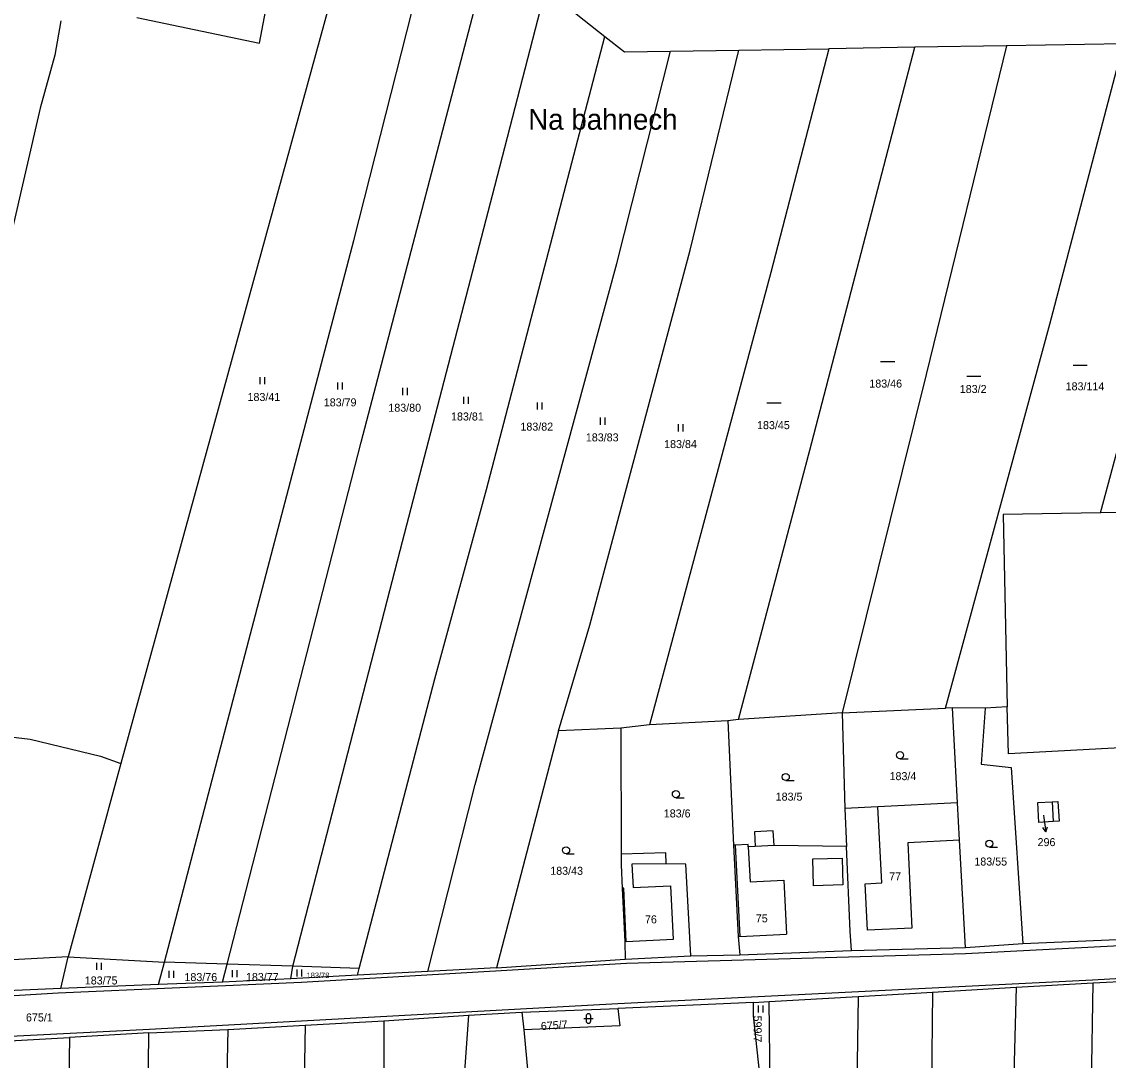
# Model space of a CAD drawing. Extents: x -7483133 to -743907, y -11317770 to -1129777.
# Drawn here: x -747054.3 to -746823.4, y -1132299.2 to -1132078.7 of the extents above; entities that cross this region are included whole.
import ezdxf

# ---------------------------------------------------------------- set-up
doc = ezdxf.new("R2010")
doc.units = 0
for name, color, linetype in [('Hranice parcel', 7, 'Continuous'), ('Parcelní čísla', 7, 'Continuous'), ('Pop  PČ popisy', 7, 'Continuous'), ('Vnitřní kresba', 7, 'Continuous'), ('Značky kultur', 7, 'Continuous')]:
    doc.layers.add(name, color=color, linetype=linetype)

msp = doc.modelspace()

# ---------------------------------------------------------------- linework, layer by layer
at = {"layer": 'Hranice parcel'}
for p, q in [((-746942.98, -1132071.88), (-746930.38, -1132081.81)), ((-746820.24, -1132083.39), (-746845.06, -1132083.8)), ((-746825.13, -1132182.99), (-746798.2, -1132083.02)), ((-746916.47, -1132084.95), (-746901.96, -1132084.72)), ((-746901.96, -1132084.72), (-746882.82, -1132084.41)), ((-746864.54, -1132084.11), (-746882.82, -1132084.41)), ((-746845.06, -1132083.8), (-746864.54, -1132084.11)), ((-746805.63, -1132182.7), (-746825.13, -1132182.99)), ((-746856.57, -1132224.4), (-746858.02, -1132224.47)), ((-746849.62, -1132224.47), (-746856.57, -1132224.4)), ((-746855.47, -1132244.6), (-746856.57, -1132224.4)), ((-746844.91, -1132224.19), (-746849.62, -1132224.47)), ((-746879.98, -1132225.48), (-746902.04, -1132226.9)), ((-746879.98, -1132225.48), (-746858.02, -1132224.47)), ((-746879.98, -1132225.48), (-746879.44, -1132245.79)), ((-746927.02, -1132228.69), (-746940.23, -1132229.26)), ((-746920.89, -1132228), (-746927.02, -1132228.69)), ((-746927.02, -1132228.69), (-746926.95, -1132255.46)), ((-746904.25, -1132227.12), (-746920.89, -1132228)), ((-746902.04, -1132226.9), (-746904.25, -1132227.12)), ((-746904.25, -1132227.12), (-746903.04, -1132253.55)), ((-746940.23, -1132229.26), (-746953.39, -1132279.59)), ((-747033.2, -1132236.24), (-747044.43, -1132277.24)), ((-746879.44, -1132245.79), (-746879.09, -1132253.81)), ((-746903.04, -1132253.55), (-746902.06, -1132272.95)), ((-746879.09, -1132253.81), (-746894.45, -1132253.61)), ((-746926.95, -1132255.46), (-746926.94, -1132257.7)), ((-746841.63, -1132274.45), (-746801.64, -1132272.79)), ((-746926.15, -1132274.1), (-746926.09, -1132277.74)), ((-746902.06, -1132272.95), (-746901.75, -1132276.88)), ((-746853.79, -1132275.31), (-746841.63, -1132274.45)), ((-747046, -1132283.98), (-747044.43, -1132277.24)), ((-747044.43, -1132277.24), (-747023.94, -1132278.4)), ((-746926.09, -1132277.74), (-746912.17, -1132277.09)), ((-746912.17, -1132277.09), (-746901.75, -1132276.88)), ((-746901.75, -1132276.88), (-746877.98, -1132275.95)), ((-746877.98, -1132275.95), (-746853.79, -1132275.31)), ((-747025.21, -1132283.12), (-747023.94, -1132278.4)), ((-747010.67, -1132278.83), (-747023.94, -1132278.4)), ((-747011.61, -1132282.68), (-747010.67, -1132278.83)), ((-746996.68, -1132279.26), (-747010.67, -1132278.83)), ((-746997.1, -1132281.91), (-746996.68, -1132279.26)), ((-746982.63, -1132279.76), (-746996.68, -1132279.26)), ((-746982.92, -1132281.16), (-746982.63, -1132279.76)), ((-746953.39, -1132279.59), (-746968.03, -1132280.37)), ((-746953.39, -1132279.59), (-746926.09, -1132277.74)), ((-746997.1, -1132281.91), (-747011.61, -1132282.68)), ((-746982.92, -1132281.16), (-746997.1, -1132281.91)), ((-746968.03, -1132280.37), (-746982.92, -1132281.16)), ((-746826.69, -1132282.8), (-746790.54, -1132280.83)), ((-747025.21, -1132283.12), (-747046, -1132283.98)), ((-747011.61, -1132282.68), (-747025.21, -1132283.12)), ((-746860.79, -1132284.76), (-746843.01, -1132283.74)), ((-746843.01, -1132283.74), (-746826.69, -1132282.8)), ((-746827.45, -1132331.11), (-746826.69, -1132282.8)), ((-746898.83, -1132286.94), (-746895.48, -1132286.75)), ((-746895.48, -1132286.75), (-746876.61, -1132285.67)), ((-746895.12, -1132323.92), (-746895.48, -1132286.75)), ((-746876.61, -1132285.67), (-746877.7, -1132367.03)), ((-746876.61, -1132285.67), (-746860.79, -1132284.76)), ((-746860.79, -1132284.76), (-746861.69, -1132364.09)), ((-746959.35, -1132289.69), (-746948.06, -1132289.05)), ((-746948.06, -1132289.05), (-746927.67, -1132288.23)), ((-746948.06, -1132289.05), (-746947.65, -1132292.79)), ((-746898.83, -1132286.94), (-746927.67, -1132288.23)), ((-746994.07, -1132291.76), (-746977.35, -1132290.83)), ((-746977.35, -1132290.83), (-746959.35, -1132289.69)), ((-747027.28, -1132293.41), (-747044.14, -1132294.41)), ((-747027.28, -1132293.41), (-747010.5, -1132292.69)), ((-747010.5, -1132292.69), (-746994.07, -1132291.76)), ((-747060.43, -1132295.27), (-747044.14, -1132294.41))]:
    msp.add_line(p, q, dxfattribs=at)
for points in [[(-747023.94, -1132278.4), (-747013.85, -1132239.65), (-746995.01, -1132168), (-746983.73, -1132125.17), (-746965.7, -1132053.97)], [(-746983.8, -1132056.28), (-747014.12, -1132166.6), (-747033.2, -1132236.24)], [(-747029.81, -1132077.77), (-747003.78, -1132083.21), (-746998.74, -1132056.7)], [(-747010.67, -1132278.83), (-746982.16, -1132168), (-746954.65, -1132062.68)], [(-746996.68, -1132279.26), (-746973.89, -1132190.98), (-746953.76, -1132113.62), (-746942.98, -1132071.88)], [(-747046.01, -1132078.5), (-747047.24, -1132085.76), (-747050.38, -1132097.04), (-747062.93, -1132151.14), (-747110.31, -1132131.58), (-747107.91, -1132120.57)], [(-746982.63, -1132279.76), (-746966.54, -1132218.25), (-746955.56, -1132178), (-746930.38, -1132081.81)], [(-746930.38, -1132081.81), (-746926.2, -1132085.11), (-746916.47, -1132084.95)], [(-746858.02, -1132224.47), (-746835.83, -1132142.89), (-746820.24, -1132083.39)], [(-746968.03, -1132280.37), (-746957.98, -1132240.67), (-746927.88, -1132130.04), (-746916.47, -1132084.95)], [(-746940.23, -1132229.26), (-746933.58, -1132206.84), (-746912.31, -1132127.19), (-746901.96, -1132084.72)], [(-746882.82, -1132084.41), (-746895.12, -1132131.95), (-746920.89, -1132228)], [(-746902.04, -1132226.9), (-746886.87, -1132169.67), (-746864.54, -1132084.11)], [(-746845.06, -1132083.8), (-746862.13, -1132153.61), (-746879.98, -1132225.48)], [(-746825.13, -1132182.99), (-746845.75, -1132183.3), (-746844.91, -1132224.19)], [(-746794.52, -1132231.47), (-746844.62, -1132234.18), (-746844.91, -1132224.19)], [(-747113.45, -1132281.67), (-747113.45, -1132260.04), (-747103.89, -1132261.04), (-747096.75, -1132225.79), (-747052.52, -1132231.07), (-747037.53, -1132234.64), (-747033.2, -1132236.24)], [(-746849.62, -1132224.47), (-746850.48, -1132236.32), (-746844.05, -1132237.04), (-746841.63, -1132274.45)], [(-746855.47, -1132244.6), (-746872.39, -1132245.44), (-746879.44, -1132245.79)], [(-746853.79, -1132275.31), (-746855.08, -1132252.52), (-746855.47, -1132244.6)], [(-746835.13, -1132248.54), (-746838.17, -1132248.72), (-746838.41, -1132244.5), (-746835.37, -1132244.32), (-746834.14, -1132244.25), (-746833.89, -1132248.47), (-746835.13, -1132248.54)], [(-746894.45, -1132253.61), (-746894.61, -1132250.52), (-746898.59, -1132250.72), (-746898.44, -1132253.81), (-746899.93, -1132253.89), (-746899.95, -1132253.39), (-746902.74, -1132253.53), (-746903.04, -1132253.55)], [(-746877.98, -1132275.95), (-746878.29, -1132271.82), (-746879.09, -1132253.81)], [(-746912.17, -1132277.09), (-746913.17, -1132257.6), (-746917.39, -1132257.53), (-746917.46, -1132255.18), (-746926.95, -1132255.46)], [(-746926.94, -1132257.7), (-746926.7, -1132262.67), (-746926.15, -1132274.1)], [(-747044.43, -1132277.24), (-747093.11, -1132279.88), (-747110.87, -1132281.31), (-747113.45, -1132281.67)], [(-747046, -1132283.98), (-747062.36, -1132284.69), (-747131.25, -1132289.37)], [(-746843.01, -1132283.74), (-746843.82, -1132312.84), (-746843.71, -1132331.14)], [(-746927.67, -1132288.23), (-746927.23, -1132291.94), (-746947.65, -1132292.79)], [(-746895.12, -1132323.92), (-746898.83, -1132289.8), (-746898.83, -1132286.94)], [(-746977.35, -1132290.83), (-746977.44, -1132319.92), (-746977.72, -1132367.88), (-746979.85, -1132443.55), (-746982.29, -1132553.18), (-746985.61, -1132669.47)], [(-746959.35, -1132289.69), (-746960.3, -1132302.64), (-746962.44, -1132400.99), (-746964.87, -1132537.18), (-746967.72, -1132646.53), (-746969.06, -1132674.89)], [(-747038.08, -1132742.64), (-747034.84, -1132678.24), (-747033.64, -1132597.08), (-747031.93, -1132533.05), (-747029.51, -1132463.38), (-747028.52, -1132416.99), (-747027.87, -1132347.05), (-747027.28, -1132293.41)], [(-747010.5, -1132292.69), (-747012.54, -1132389.31), (-747014.17, -1132454.62), (-747017.56, -1132654.05), (-747018.91, -1132685.59)], [(-746994.07, -1132291.76), (-746995.01, -1132343.27), (-746997.51, -1132474.32), (-747001.71, -1132657.34), (-747003.26, -1132672.11)], [(-746947.65, -1132292.79), (-746944.36, -1132327.78), (-746943.76, -1132327.73)], [(-747044.14, -1132294.41), (-747045.39, -1132378.05), (-747045.42, -1132402.53), (-747048.2, -1132503.11), (-747049.83, -1132575.85), (-747052.26, -1132674.28), (-747053.27, -1132717.53), (-747054.23, -1132745.27)]]:
    msp.add_lwpolyline(points, dxfattribs=at)
at = {"layer": 'Pop  PČ popisy'}
for p, q in [((-746837.2, -1132247.17), (-746837.11, -1132247.75)), ((-746836.69, -1132250.72), (-746837.33, -1132249.8)), ((-746837.11, -1132247.75), (-746836.69, -1132250.72)), ((-746836.69, -1132250.72), (-746836.34, -1132249.66))]:
    msp.add_line(p, q, dxfattribs=at)
at = {"layer": 'Vnitřní kresba'}
for p, q in [((-746835.37, -1132244.32), (-746835.13, -1132248.54)), ((-746871.59, -1132261.57), (-746872.39, -1132245.44)), ((-746902.74, -1132253.53), (-746901.76, -1132272.93)), ((-746899.93, -1132253.89), (-746899.55, -1132261.35)), ((-746894.45, -1132253.61), (-746898.44, -1132253.81)), ((-746855.08, -1132252.52), (-746866.06, -1132253.06)), ((-746866.06, -1132253.06), (-746865.16, -1132271.17)), ((-746886.2, -1132256.46), (-746879.99, -1132256.32)), ((-746886.05, -1132262.18), (-746886.2, -1132256.46)), ((-746879.99, -1132256.32), (-746879.84, -1132261.96)), ((-746917.39, -1132257.53), (-746924.65, -1132257.59)), ((-746924.65, -1132257.59), (-746924.41, -1132262.56)), ((-746899.55, -1132261.35), (-746892.39, -1132260.99)), ((-746892.39, -1132260.99), (-746891.81, -1132272.43)), ((-746926.4, -1132262.66), (-746926.7, -1132262.67)), ((-746925.85, -1132274.09), (-746926.4, -1132262.66)), ((-746924.41, -1132262.56), (-746916.46, -1132262.18)), ((-746916.46, -1132262.18), (-746915.91, -1132273.61)), ((-746879.84, -1132261.96), (-746886.05, -1132262.18)), ((-746875.1, -1132261.74), (-746871.59, -1132261.57)), ((-746874.61, -1132271.64), (-746875.1, -1132261.74)), ((-746901.76, -1132272.93), (-746891.81, -1132272.43)), ((-746865.16, -1132271.17), (-746874.61, -1132271.64)), ((-746853.8, -1132276.58), (-746771.51, -1132272.22)), ((-746915.91, -1132273.61), (-746925.85, -1132274.09)), ((-746901.76, -1132272.93), (-746902.06, -1132272.95)), ((-746925.83, -1132278.65), (-746853.8, -1132276.58)), ((-746994.84, -1132282.65), (-746925.83, -1132278.65)), ((-746790.3, -1132280.16), (-746826.79, -1132282.23)), ((-747046.57, -1132284.9), (-746994.84, -1132282.65)), ((-746826.79, -1132282.23), (-746927.68, -1132287.24)), ((-747082.22, -1132287.12), (-747046.57, -1132284.9)), ((-746927.68, -1132287.24), (-747027.14, -1132292.69)), ((-747027.14, -1132292.69), (-747060.64, -1132294.41))]:
    msp.add_line(p, q, dxfattribs=at)
at = {"layer": 'Značky kultur'}
for p, q in [((-746871.81, -1132150.81), (-746868.81, -1132150.81)), ((-746830.92, -1132151.63), (-746827.92, -1132151.63)), ((-747003.61, -1132155.68), (-747003.61, -1132154.18)), ((-747002.61, -1132155.68), (-747002.61, -1132154.18)), ((-746853.51, -1132153.99), (-746850.51, -1132153.99)), ((-746987.13, -1132156.82), (-746987.13, -1132155.32)), ((-746986.13, -1132156.82), (-746986.13, -1132155.32)), ((-746973.33, -1132157.96), (-746973.33, -1132156.46)), ((-746972.33, -1132157.96), (-746972.33, -1132156.46)), ((-746960.34, -1132159.82), (-746960.34, -1132158.32)), ((-746959.34, -1132159.82), (-746959.34, -1132158.32)), ((-746944.7, -1132161.02), (-746944.7, -1132159.52)), ((-746943.7, -1132161.02), (-746943.7, -1132159.52)), ((-746895.96, -1132159.65), (-746892.96, -1132159.65)), ((-746931.32, -1132164.26), (-746931.32, -1132162.76)), ((-746930.32, -1132164.26), (-746930.32, -1132162.76)), ((-746914.77, -1132165.68), (-746914.77, -1132164.18)), ((-746913.77, -1132165.68), (-746913.77, -1132164.18)), ((-746867.7, -1132235.19), (-746865.95, -1132235.19)), ((-746891.96, -1132239.83), (-746890.21, -1132239.83)), ((-746915.31, -1132243.47), (-746913.56, -1132243.47)), ((-746848.71, -1132253.98), (-746846.96, -1132253.98)), ((-746938.64, -1132255.39), (-746936.89, -1132255.39)), ((-747038.35, -1132280.06), (-747038.35, -1132278.56)), ((-747037.35, -1132280.06), (-747037.35, -1132278.56)), ((-747022.94, -1132281.76), (-747022.94, -1132280.26)), ((-747021.94, -1132281.76), (-747021.94, -1132280.26)), ((-747009.49, -1132281.61), (-747009.49, -1132280.11)), ((-747008.49, -1132281.61), (-747008.49, -1132280.11)), ((-746995.78, -1132281.45), (-746995.78, -1132279.95)), ((-746994.78, -1132281.45), (-746994.78, -1132279.95)), ((-746897.76, -1132289.08), (-746897.76, -1132287.58)), ((-746896.76, -1132289.08), (-746896.76, -1132287.58)), ((-746934.9, -1132290.37), (-746932.9, -1132290.37)), ((-746934.4, -1132289.87), (-746934.4, -1132290.87)), ((-746933.4, -1132290.87), (-746933.4, -1132289.87))]:
    msp.add_line(p, q, dxfattribs=at)
for centre in [(-746867.7, -1132234.44), (-746891.96, -1132239.08), (-746915.31, -1132242.72), (-746938.64, -1132254.64), (-746848.71, -1132253.23)]:
    msp.add_circle(centre, 0.75, dxfattribs=at)
for centre, start, end in [((-746933.9, -1132289.87), 0, 180), ((-746933.9, -1132290.87), 180, 359.9879)]:
    msp.add_arc(centre, 0.5, start, end, dxfattribs=at)

# ---------------------------------------------------------------- texts
at = {"layer": 'Parcelní čísla'}
for s, height, p in [('183/46', 1.7, (-746874.21, -1132156.38)), ('183/114', 1.7, (-746832.51, -1132156.97)), ('183/41', 1.7, (-747006.32, -1132159.23)), ('183/2', 1.7, (-746855, -1132157.54)), ('183/79', 1.7, (-746990.12, -1132160.37)), ('183/80', 1.7, (-746976.4, -1132161.51)), ('183/81', 1.7, (-746963.08, -1132163.37)), ('183/82', 1.7, (-746948.34, -1132165.52)), ('183/45', 1.7, (-746898.07, -1132165.21)), ('183/83', 1.7, (-746934.44, -1132167.81)), ('183/84', 1.7, (-746917.81, -1132169.23)), ('183/4', 1.7, (-746869.92, -1132239.75)), ('183/5', 1.7, (-746894.11, -1132244.1)), ('183/6', 1.7, (-746917.88, -1132247.67)), ('296', 1.7, (-746838.47, -1132253.76)), ('183/55', 1.7, (-746851.9, -1132257.88)), ('183/43', 1.7, (-746942, -1132259.85)), ('77', 1.7, (-746869.99, -1132261.02)), ('75', 1.7, (-746898.33, -1132269.95)), ('76', 1.7, (-746921.88, -1132270.16)), ('183/75', 1.7, (-747040.89, -1132283.14)), ('183/76', 1.7, (-747019.72, -1132282.42)), ('183/77', 1.7, (-747006.65, -1132282.4)), ('183/78', 1.14, (-746993.76, -1132281.76)), ('675/1', 1.7, (-747053.39, -1132291))]:
    msp.add_text(s, height=height, dxfattribs=at).set_placement(p)
for s, rotation, p in [('675/7', 4, (-746943.94, -1132292.85)), ('599/7', 270, (-746898.79, -1132289.75))]:
    msp.add_text(s, height=1.7, rotation=rotation, dxfattribs=at).set_placement(p)
at = {"layer": 'Pop  PČ popisy'}
msp.add_text('Na bahnech', height=4.4, dxfattribs=at).set_placement((-746946.68, -1132101.62))

doc.saveas('drawing.dxf')
